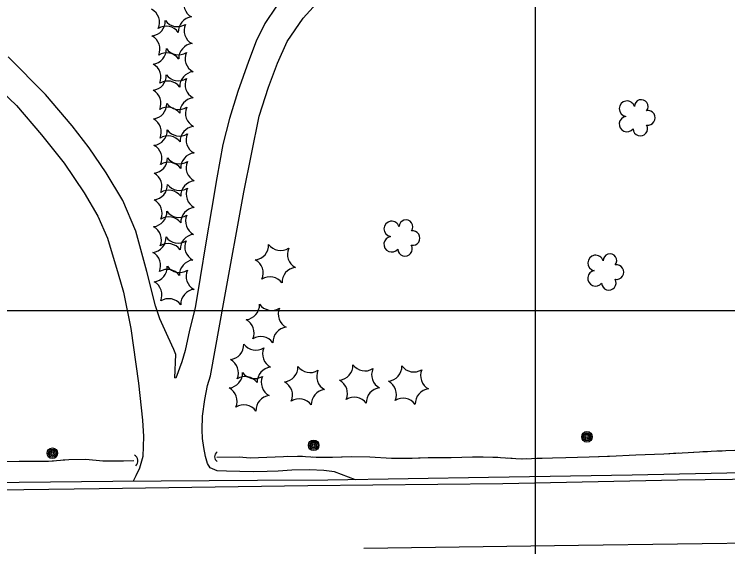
# Model space of a CAD drawing. Extents: x 353423 to 364002, y 127000 to 201942.
# Drawn here: x 360800.8 to 361073.5, y 153409.6 to 153613.2 of the extents above; entities that cross this region are included whole.
import ezdxf

# ---------------------------------------------------------------- set-up
doc = ezdxf.new("R2010")
doc.units = 0
for name, color, linetype in [('E_DTM_SlopeBottom', 7, 'Continuous'), ('E_DTM_SlopeTop', 7, 'Continuous'), ('E_FEN_Generic', 7, 'Continuous'), ('E_LAND_BrushLine', 7, 'Continuous'), ('E_LAND_TreeLine', 7, 'Continuous'), ('E_MISCPROP', 7, 'Continuous'), ('E_STRUCT_WingWall', 7, 'Continuous')]:
    doc.layers.add(name, color=color, linetype=linetype)

msp = doc.modelspace()

# ---------------------------------------------------------------- linework, layer by layer
at = {"layer": 'E_DTM_SlopeBottom'}
for centre, radius, start, end in [((360879.7, 153444.04), 2.32, 127.2811, 233.5206), ((360845.4, 153442.42), 2.6, 313.885, 60.1246)]:
    msp.add_arc(centre, radius, start, end, dxfattribs=at)
at = {"layer": 'E_DTM_SlopeTop'}
for points in [[(361097.32, 153438.2), (361036.92, 153437.01), (360982.06, 153436.11), (360920.69, 153435.01), (360893.81, 153434.98), (360838.42, 153434.59), (360802.65, 153434.12), (360725.55, 153433.07), (360680.91, 153432.52), (360621.75, 153431.48), (360562.44, 153430.85), (360506.16, 153429.84), (360456.84, 153428.6), (360399.95, 153427.44), (360388.3, 153427.71), (360369.16, 153429.21)], [(359501.58, 153409.18), (359604.33, 153411.32), (359704.64, 153413.36), (359802.98, 153415.05), (359901.31, 153416.94), (360001.26, 153418.17), (360088.79, 153419.61), (360146.63, 153420.41), (360208.79, 153421.58), (360300.57, 153423.02), (360383.2, 153425.01), (360475.69, 153426.79), (360558.92, 153428.09), (360643.46, 153429.29), (360727.51, 153430.49), (360833.25, 153431.92), (360913.05, 153433), (360987.57, 153433.79), (361054.36, 153435.13), (361127.98, 153436.14)], [(362283.38, 153433.3), (362216.84, 153432.21), (362121.22, 153430.43), (362043.1, 153428.77), (361946.58, 153426.75), (361868.89, 153425.41), (361766.26, 153423.52), (361676.05, 153421.65), (361594.87, 153420.14), (361526.58, 153419.1), (361436.59, 153417.5), (361361.57, 153416.29), (361274.81, 153414.69), (361193.87, 153412.71), (361092.19, 153411.05), (361016.46, 153410.07), (360934.39, 153408.93)]]:
    msp.add_lwpolyline(points, dxfattribs=at)
at = {"layer": 'E_FEN_Generic'}
for centre, radius, start, end in [((360871.27, 153617.27), 5.72, 156.2674, 242.0323), ((360850.59, 153610.09), 5.72, 336.2674, 62.0323), ((360869.21, 153606.52), 5.72, 96.2674, 182.0323), ((360852.8, 153610.65), 5.72, 276.2674, 2.0323), ((360858.87, 153602.93), 5.72, 36.2674, 122.0323), ((360863.14, 153614.24), 5.72, 216.2674, 302.0323), ((360871.42, 153607.08), 5.72, 156.2674, 242.0323), ((360850.74, 153599.91), 5.72, 336.2674, 62.0323), ((360869.36, 153596.34), 5.72, 96.2674, 182.0323), ((360853.2, 153599.89), 5.72, 276.2674, 2.0323), ((360859.02, 153592.75), 5.72, 36.2674, 122.0323), ((360863.54, 153603.48), 5.72, 216.2674, 302.0323), ((360871.81, 153596.32), 5.72, 156.2674, 242.0323), ((360851.14, 153589.14), 5.72, 336.2674, 62.0323), ((360853.19, 153589.89), 5.72, 276.2674, 2.0323), ((360863.53, 153593.48), 5.72, 216.2674, 302.0323), ((360869.76, 153585.58), 5.72, 96.2674, 182.0323), ((360859.42, 153581.99), 5.72, 36.2674, 122.0323), ((360871.81, 153586.32), 5.72, 156.2674, 242.0323), ((360851.14, 153579.14), 5.72, 336.2674, 62.0323), ((360853.32, 153578.93), 5.72, 276.2674, 2.0323), ((360863.66, 153582.52), 5.72, 216.2674, 302.0323), ((360869.75, 153575.57), 5.72, 96.2674, 182.0323), ((361035.01, 153577.11), 2.97, 17.1306, 260.1038), ((361040.47, 153577.97), 2.61, 321.8358, 179.7684), ((360859.41, 153571.99), 5.72, 36.2674, 122.0323), ((360871.94, 153575.36), 5.72, 156.2674, 242.0323), ((361043.01, 153573.62), 2.78, 259.1277, 100.1387), ((360851.26, 153568.18), 5.72, 336.2674, 62.0323), ((361035.01, 153571.25), 2.97, 99.4798, 320.7136), ((361040.09, 153569.49), 2.78, 182.4506, 30.2236), ((360853.56, 153568.81), 5.72, 276.2674, 2.0323), ((360863.9, 153572.4), 5.72, 216.2674, 302.0323), ((360869.88, 153564.61), 5.72, 96.2674, 182.0323), ((360859.54, 153561.03), 5.72, 36.2674, 122.0323), ((360872.18, 153565.24), 5.72, 156.2674, 242.0323), ((360851.5, 153558.06), 5.72, 336.2674, 62.0323), ((360870.12, 153554.49), 5.72, 96.2674, 182.0323), ((360853.59, 153558.16), 5.72, 276.2674, 2.0323), ((360863.92, 153561.75), 5.72, 216.2674, 302.0323), ((360872.2, 153554.59), 5.72, 156.2674, 242.0323), ((360859.78, 153550.9), 5.72, 36.2674, 122.0323), ((360851.53, 153547.41), 5.72, 336.2674, 62.0323), ((360870.14, 153543.84), 5.72, 96.2674, 182.0323), ((360853.61, 153547.97), 5.72, 276.2674, 2.0323), ((360859.8, 153540.25), 5.72, 36.2674, 122.0323), ((360863.94, 153551.56), 5.72, 216.2674, 302.0323), ((360872.22, 153544.4), 5.72, 156.2674, 242.0323), ((360851.55, 153537.23), 5.72, 336.2674, 62.0323), ((360853.39, 153537.7), 5.72, 276.2674, 2.0323), ((360863.73, 153541.29), 5.72, 216.2674, 302.0323), ((360870.16, 153533.66), 5.72, 96.2674, 182.0323), ((360859.83, 153530.07), 5.72, 36.2674, 122.0323), ((360872, 153534.13), 5.72, 156.2674, 242.0323), ((360945.07, 153531.14), 2.97, 17.1306, 260.1038), ((360950.52, 153532.01), 2.61, 321.8358, 179.7684), ((360851.33, 153526.96), 5.72, 336.2674, 62.0323), ((360953.06, 153527.65), 2.78, 259.1277, 100.1387), ((360853.08, 153527.87), 5.72, 276.2674, 2.0323), ((360863.42, 153531.46), 5.72, 216.2674, 302.0323), ((360869.94, 153523.39), 5.72, 96.2674, 182.0323), ((360945.06, 153525.29), 2.97, 99.4798, 320.7136), ((360859.61, 153519.8), 5.72, 36.2674, 122.0323), ((360871.69, 153524.3), 5.72, 156.2674, 242.0323), ((360892.3, 153525.02), 5.72, 276.2674, 2.0323), ((360902.63, 153528.61), 5.72, 216.2674, 302.0323), ((360950.14, 153523.52), 2.78, 182.4506, 30.2236), ((360851.02, 153517.13), 5.72, 336.2674, 62.0323), ((360910.91, 153521.45), 5.72, 156.2674, 242.0323), ((361028.46, 153518.98), 2.61, 321.8358, 179.7684), ((360869.63, 153513.56), 5.72, 96.2674, 182.0323), ((360890.24, 153514.27), 5.72, 336.2674, 62.0323), ((361023.01, 153518.11), 2.97, 17.1306, 260.1038), ((360853.57, 153516.65), 5.72, 276.2674, 2.0323), ((360863.91, 153520.24), 5.72, 216.2674, 302.0323), ((360908.85, 153510.7), 5.72, 96.2674, 182.0323), ((361031, 153514.63), 2.78, 259.1277, 100.1387), ((360859.3, 153509.97), 5.72, 36.2674, 122.0323), ((360872.18, 153513.08), 5.72, 156.2674, 242.0323), ((361023, 153512.26), 2.97, 99.4798, 320.7136), ((360851.51, 153505.9), 5.72, 336.2674, 62.0323), ((360898.51, 153507.11), 5.72, 36.2674, 122.0323), ((361028.08, 153510.5), 2.78, 182.4506, 30.2236), ((360870.13, 153502.34), 5.72, 96.2674, 182.0323), ((360859.79, 153498.75), 5.72, 36.2674, 122.0323), ((360888.81, 153502.14), 5.72, 276.2674, 2.0323), ((360899.14, 153505.73), 5.72, 216.2674, 302.0323), ((360907.42, 153498.57), 5.72, 156.2674, 242.0323), ((360886.75, 153491.39), 5.72, 336.2674, 62.0323), ((360905.36, 153487.83), 5.72, 96.2674, 182.0323), ((360895.02, 153484.24), 5.72, 36.2674, 122.0323), ((360882.79, 153486.89), 5.72, 276.2674, 2.0323), ((360893.12, 153490.48), 5.72, 216.2674, 302.0323), ((360901.4, 153483.32), 5.72, 156.2674, 242.0323), ((360880.73, 153476.15), 5.72, 336.2674, 62.0323), ((360899.34, 153472.58), 5.72, 96.2674, 182.0323), ((360903.48, 153478.34), 5.72, 276.2674, 2.0323), ((360913.82, 153481.93), 5.72, 216.2674, 302.0323), ((360924.5, 153478.98), 5.72, 276.2674, 2.0323), ((360934.83, 153482.57), 5.72, 216.2674, 302.0323), ((360943.11, 153475.41), 5.72, 156.2674, 242.0323), ((360943.22, 153478.58), 5.72, 276.2674, 2.0323), ((360953.55, 153482.17), 5.72, 216.2674, 302.0323), ((360882.32, 153476.02), 5.72, 276.2674, 2.0323), ((360892.65, 153479.61), 5.72, 216.2674, 302.0323), ((360922.1, 153474.77), 5.72, 156.2674, 242.0323), ((360961.83, 153475.01), 5.72, 156.2674, 242.0323), ((360889.01, 153468.99), 5.72, 36.2674, 122.0323), ((360900.93, 153472.45), 5.72, 156.2674, 242.0323), ((360901.42, 153467.59), 5.72, 336.2674, 62.0323), ((360922.44, 153468.24), 5.72, 336.2674, 62.0323), ((360941.16, 153467.84), 5.72, 336.2674, 62.0323), ((360880.26, 153465.27), 5.72, 336.2674, 62.0323), ((360920.04, 153464.02), 5.72, 96.2674, 182.0323), ((360941.05, 153464.67), 5.72, 96.2674, 182.0323), ((360959.77, 153464.27), 5.72, 96.2674, 182.0323), ((360898.87, 153461.7), 5.72, 96.2674, 182.0323), ((360930.72, 153461.08), 5.72, 36.2674, 122.0323), ((360909.7, 153460.44), 5.72, 36.2674, 122.0323), ((360949.44, 153460.68), 5.72, 36.2674, 122.0323), ((360888.54, 153458.12), 5.72, 36.2674, 122.0323)]:
    msp.add_arc(centre, radius, start, end, dxfattribs=at)
at = {"layer": 'E_LAND_BrushLine'}
for centre, radius in [((361019.7, 153451.65), 2.02), ((361019.71, 153451.64), 1.52), ((361019.7, 153451.68), 1.01), ((361019.7, 153451.67), 0.502), ((360915.23, 153448.4), 2.02), ((360915.24, 153448.39), 1.52), ((360915.23, 153448.43), 1.01), ((360915.23, 153448.42), 0.502), ((360815.34, 153445.35), 2.02), ((360815.34, 153445.33), 1.52), ((360815.34, 153445.37), 1.01), ((360815.33, 153445.36), 0.502)]:
    msp.add_circle(centre, radius, dxfattribs=at)
at = {"layer": 'E_LAND_TreeLine'}
for p, q in [((361000, 152500), (361000, 155000)), ((359000, 153500), (362500, 153500))]:
    msp.add_line(p, q, dxfattribs=at)
at = {"layer": 'E_MISCPROP'}
for points in [[(360931.24, 153435.2), (360923.17, 153438.23), (360919.16, 153438.75), (360913.66, 153438.97), (360906.89, 153438.85), (360901.6, 153438.57), (360897.41, 153438.37), (360892.13, 153438.28), (360887.04, 153438.36), (360881.88, 153438.48), (360878.38, 153438.65), (360875.66, 153439.81), (360874.63, 153441.48), (360873.94, 153444.1), (360873.26, 153447.6), (360872.76, 153450.94), (360872.6, 153454.36), (360872.77, 153459.58), (360873.63, 153465.95), (360874.62, 153471.22), (360875.78, 153474.94), (360881.03, 153503.94), (360888.57, 153545.17), (360894.34, 153574.26), (360897.92, 153585.36), (360901.43, 153594.54), (360905.16, 153602.79), (360911.24, 153611.8), (360917.64, 153618.83)], [(360900.97, 153616.4), (360896.62, 153609.65), (360893.28, 153602.96), (360890.36, 153595.17), (360886.24, 153583.7), (360882.99, 153573.39), (360880.49, 153563.38), (360878.17, 153550.74), (360876.23, 153538.53), (360874.06, 153525.89), (360871.82, 153512.55), (360869.91, 153500.93), (360867.79, 153492.42), (360866.07, 153484.68), (360864.81, 153480.36), (360862.59, 153474.07), (360862.19, 153474.22), (360862.5, 153483.16), (360861.73, 153485.07), (360859.66, 153489.79), (360856.47, 153496.71), (360854.74, 153501.7), (360851.5, 153514.9), (360847.23, 153530.25), (360842.34, 153542.07), (360835.97, 153552.66), (360829.43, 153562.12), (360822.95, 153570.62), (360812.69, 153582.62), (360798.43, 153596.92)], [(360790.01, 153589.29), (360801.59, 153578.35), (360811.22, 153567.12), (360819.83, 153556.26), (360827.46, 153545.01), (360832.68, 153536.02), (360836.36, 153527.57), (360840.55, 153514), (360842.5, 153506.94), (360845.31, 153493.01), (360847.28, 153479.4), (360848.21, 153472.17), (360849.83, 153457.95), (360850.15, 153451.77), (360849.86, 153444.11), (360848.63, 153439.71), (360847.22, 153436.72), (360846.21, 153434.64)]]:
    msp.add_lwpolyline(points, dxfattribs=at)
at = {"layer": 'E_STRUCT_WingWall'}
for points in [[(361079.69, 153446.57), (361069.3, 153446.11), (361058.45, 153445.58), (361049.06, 153445.06), (361038.37, 153444.61), (361028.37, 153444.15), (361020.55, 153443.89), (361011.58, 153443.67), (361006.49, 153443.52), (360994.59, 153443.14), (360984.62, 153443.74), (360975.98, 153443.89), (360967.82, 153443.55), (360958.98, 153443.58), (360951.59, 153443.36), (360944.95, 153443.34), (360936.74, 153443.8), (360929.78, 153443.97), (360922.41, 153443.71), (360916.15, 153443.73), (360910.03, 153444.14), (360903.69, 153444.04), (360890.98, 153443.52), (360886.7, 153443.8), (360878.26, 153443.69)], [(361054.65, 153445.37), (361049.06, 153445.06), (361038.37, 153444.61), (361028.37, 153444.15), (361027.56, 153444.12)], [(361060.25, 153445.67), (361058.45, 153445.58), (361058.38, 153445.58)], [(361065.84, 153445.95), (361063.97, 153445.85)], [(361071.43, 153446.21), (361069.56, 153446.13)], [(360846.43, 153442.52), (360842.57, 153442.32), (360834.66, 153442.34), (360828.16, 153442.97), (360821.61, 153442.84), (360813.68, 153442.19), (360803.9, 153442.23), (360795.13, 153442.04)], [(360815.73, 153442.36), (360813.87, 153442.21)], [(360846.43, 153442.52), (360842.57, 153442.32), (360834.66, 153442.34), (360828.16, 153442.97), (360821.61, 153442.84), (360819.45, 153442.67)], [(360905.36, 153444.06), (360903.69, 153444.04), (360890.98, 153443.52), (360886.7, 153443.8), (360878.26, 153443.69)], [(360910.96, 153444.08), (360910.03, 153444.14), (360909.09, 153444.12)], [(360916.54, 153443.73), (360916.15, 153443.73), (360914.68, 153443.83)], [(360922.14, 153443.71), (360920.28, 153443.72)], [(360952.92, 153443.4), (360951.59, 153443.36), (360944.95, 153443.34), (360936.74, 153443.8), (360929.78, 153443.97), (360925.88, 153443.83)], [(360979.98, 153443.82), (360975.98, 153443.89), (360967.82, 153443.55), (360958.98, 153443.58), (360952.92, 153443.4)], [(360985.58, 153443.68), (360984.62, 153443.74), (360983.72, 153443.75)], [(360991.17, 153443.34), (360989.31, 153443.45)], [(360996.77, 153443.21), (360994.9, 153443.14)], [(361027.56, 153444.12), (361020.55, 153443.89), (361011.58, 153443.67), (361006.49, 153443.52), (361000.51, 153443.33)], [(360804.52, 153442.23), (360803.9, 153442.23), (360802.65, 153442.2)], [(360810.13, 153442.21), (360808.26, 153442.21)]]:
    msp.add_lwpolyline(points, dxfattribs=at)

doc.saveas('drawing.dxf')
